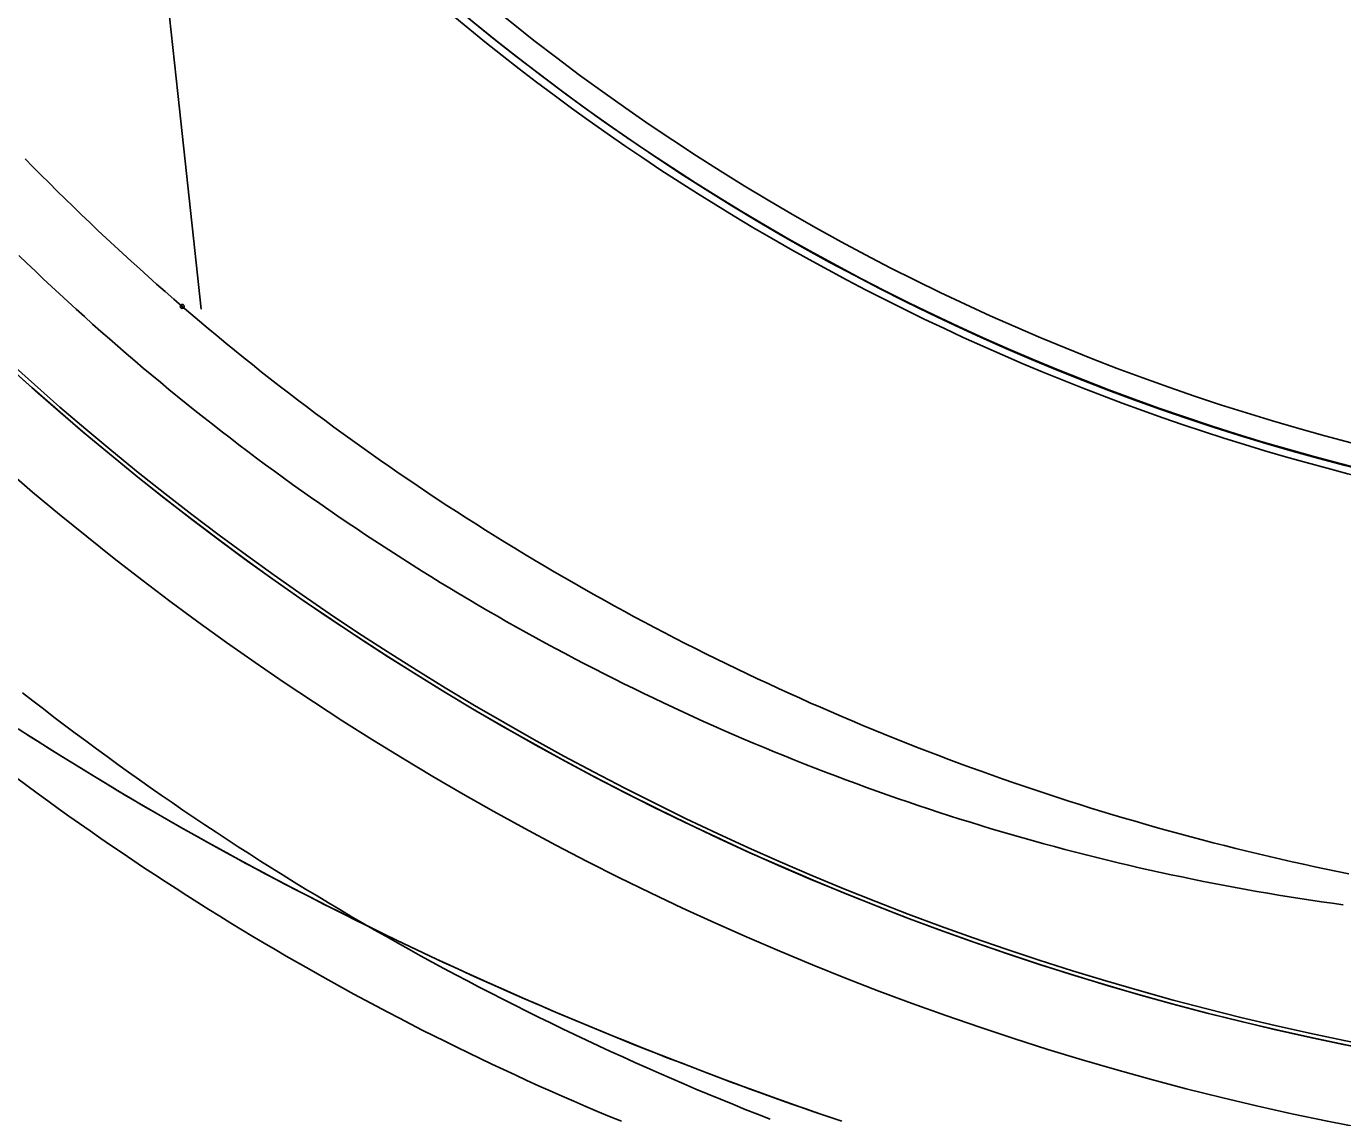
# Model space of a CAD drawing. Extents: x -14 to 1565148, y -25 to 642856.
# Drawn here: x 1564794.84 to 1564822.81, y 636424.44 to 636447.64 of the extents above; entities that cross this region are included whole.
import ezdxf

# ---------------------------------------------------------------- set-up
doc = ezdxf.new("R2010")
doc.units = 0
for name, color, linetype in [('CM_Corridor_Conceptual', 7, 'Continuous'), ('DR_P_Erosion_Control', 7, 'Continuous'), ('DR_P_Headwall', 7, 'Continuous'), ('GE_P_Driveway_CL', 7, 'Continuous'), ('GE_X_Alignment', 7, 'Continuous'), ('PV_P_EOP', 7, 'Continuous'), ('SC_Shading2', 7, 'Continuous'), ('TR_Turning_Path28', 7, 'Continuous'), ('TR_Turning_Path28 - Copy-1', 7, 'Continuous')]:
    doc.layers.add(name, color=color, linetype=linetype)

msp = doc.modelspace()

# ---------------------------------------------------------------- linework, layer by layer
at = {"layer": 'CM_Corridor_Conceptual'}
msp.add_arc((1568049.004, 637629.078), 3479.904, 200.025477, 200.945096, dxfattribs=at)
at = {"layer": 'DR_P_Erosion_Control'}
msp.add_lwpolyline([(1564798.555, 636441.624), (1564798.449, 636442.607), (1564798.096, 636445.881), (1564797.744, 636449.15), (1564797.397, 636452.41), (1564797.058, 636455.66), (1564796.732, 636458.897), (1564796.422, 636462.122), (1564796.303, 636463.411)], dxfattribs=at)
at = {"layer": 'DR_P_Headwall'}
for points in [[(1564794.671, 636432.704), (1564794.933, 636432.535), (1564795.196, 636432.367), (1564795.46, 636432.2), (1564795.724, 636432.035), (1564795.99, 636431.871), (1564796.256, 636431.708), (1564796.523, 636431.546), (1564796.79, 636431.386), (1564797.059, 636431.226), (1564797.328, 636431.068), (1564797.598, 636430.911), (1564797.868, 636430.755), (1564798.14, 636430.6), (1564798.412, 636430.446), (1564798.685, 636430.294), (1564798.958, 636430.142), (1564799.233, 636429.992), (1564799.508, 636429.843), (1564799.783, 636429.695), (1564800.059, 636429.548), (1564800.336, 636429.402), (1564800.614, 636429.257), (1564800.892, 636429.114), (1564801.171, 636428.971), (1564801.451, 636428.83), (1564801.731, 636428.689), (1564802.012, 636428.55), (1564802.293, 636428.412), (1564802.575, 636428.275), (1564802.858, 636428.139), (1564803.141, 636428.005), (1564803.425, 636427.871), (1564803.709, 636427.738), (1564803.994, 636427.607), (1564804.28, 636427.476), (1564804.566, 636427.347), (1564804.852, 636427.219), (1564805.139, 636427.091), (1564805.427, 636426.965), (1564805.715, 636426.84), (1564806.004, 636426.716), (1564806.293, 636426.593), (1564806.583, 636426.472), (1564806.873, 636426.351), (1564807.164, 636426.231), (1564807.455, 636426.113), (1564807.746, 636425.995), (1564808.038, 636425.879), (1564808.331, 636425.763), (1564808.624, 636425.649), (1564808.917, 636425.536), (1564809.211, 636425.423), (1564809.505, 636425.312), (1564809.8, 636425.202), (1564810.095, 636425.093), (1564810.391, 636424.985), (1564810.687, 636424.878), (1564810.983, 636424.772), (1564811.28, 636424.668), (1564811.577, 636424.564), (1564811.874, 636424.461), (1564812.172, 636424.359)], [(1564794.812, 636432.613), (1564795.074, 636432.445), (1564795.336, 636432.278), (1564795.6, 636432.113), (1564795.865, 636431.948), (1564796.13, 636431.785), (1564796.396, 636431.623), (1564796.663, 636431.462), (1564796.93, 636431.302), (1564797.198, 636431.144), (1564797.468, 636430.987), (1564797.737, 636430.83), (1564798.008, 636430.675), (1564798.279, 636430.521), (1564798.551, 636430.368), (1564798.824, 636430.217), (1564799.097, 636430.066), (1564799.371, 636429.917), (1564799.646, 636429.768), (1564799.921, 636429.621), (1564800.197, 636429.475), (1564800.474, 636429.33), (1564800.752, 636429.186), (1564801.03, 636429.043), (1564801.308, 636428.902), (1564801.588, 636428.761), (1564801.868, 636428.622), (1564802.148, 636428.483), (1564802.429, 636428.346), (1564802.711, 636428.21), (1564802.993, 636428.075), (1564803.276, 636427.941), (1564803.56, 636427.808), (1564803.844, 636427.676), (1564804.129, 636427.545), (1564804.414, 636427.415), (1564804.7, 636427.287), (1564804.986, 636427.159), (1564805.273, 636427.033), (1564805.56, 636426.908), (1564805.848, 636426.783), (1564806.136, 636426.66), (1564806.425, 636426.538), (1564806.715, 636426.417), (1564807.005, 636426.297), (1564807.295, 636426.178), (1564807.586, 636426.06), (1564807.877, 636425.943), (1564808.169, 636425.827), (1564808.461, 636425.712), (1564808.754, 636425.599), (1564809.047, 636425.486), (1564809.34, 636425.375), (1564809.634, 636425.264), (1564809.929, 636425.155), (1564810.223, 636425.046), (1564810.519, 636424.939), (1564810.814, 636424.833), (1564811.11, 636424.727), (1564811.407, 636424.623), (1564811.703, 636424.52), (1564812, 636424.418)]]:
    msp.add_lwpolyline(points, dxfattribs=at)
msp.add_arc((1564813.456, 636465.682), 46.174, 209.7299, 257.498, dxfattribs=at)
at = {"layer": 'GE_P_Driveway_CL'}
for radius, start, end in [(60.333, 360, 269.30622), (60.333, 360, 269.30622), (48.333, 229.9379, 319.4627), (48.333, 229.9379, 319.4627)]:
    msp.add_arc((1564834.986, 636485.101), radius, start, end, dxfattribs=at)
at = {"layer": 'GE_X_Alignment'}
msp.add_circle((1564834.986, 636485.101), 60.25, dxfattribs=at)
msp.add_arc((1564834.986, 636485.101), 48.333, 229.9379, 273.9873, dxfattribs=at)
at = {"layer": 'PV_P_EOP'}
for radius in [62, 60.333, 60.25]:
    msp.add_circle((1564834.986, 636485.101), radius, dxfattribs=at)
for radius, end in [(47.833, 319.4629), (48.333, 319.4627)]:
    msp.add_arc((1564834.986, 636485.101), radius, 229.9379, end, dxfattribs=at)
at = {"layer": 'SC_Shading2'}
msp.add_arc((1564834.986, 636485.101), 48.5, 218.9483, 139.2008, dxfattribs=at)
at = {"layer": 'TR_Turning_Path28'}
for points in [[(1564794.684, 636442.765), (1564794.855, 636442.599), (1564795.027, 636442.435), (1564795.2, 636442.271), (1564795.374, 636442.108), (1564795.548, 636441.946), (1564795.723, 636441.785), (1564795.898, 636441.624), (1564796.075, 636441.465), (1564796.251, 636441.306), (1564796.429, 636441.148), (1564796.607, 636440.991), (1564796.786, 636440.835), (1564796.966, 636440.68), (1564797.146, 636440.526), (1564797.327, 636440.372), (1564797.508, 636440.22), (1564797.691, 636440.068), (1564797.873, 636439.917), (1564798.057, 636439.767), (1564798.241, 636439.618), (1564798.426, 636439.47), (1564798.611, 636439.323), (1564798.797, 636439.176), (1564798.984, 636439.031), (1564799.171, 636438.886), (1564799.359, 636438.742), (1564799.547, 636438.6), (1564799.736, 636438.458), (1564799.926, 636438.317), (1564800.116, 636438.177), (1564800.307, 636438.038), (1564800.499, 636437.899), (1564800.691, 636437.762), (1564800.883, 636437.626), (1564801.077, 636437.49), (1564801.27, 636437.356), (1564801.465, 636437.222), (1564801.66, 636437.089), (1564801.855, 636436.958), (1564802.051, 636436.827), (1564802.248, 636436.697), (1564802.445, 636436.568), (1564802.643, 636436.44), (1564802.841, 636436.313), (1564803.04, 636436.187), (1564803.239, 636436.062), (1564803.439, 636435.938), (1564803.639, 636435.815), (1564803.84, 636435.693), (1564804.042, 636435.572), (1564804.244, 636435.451), (1564804.446, 636435.332), (1564804.649, 636435.214), (1564804.852, 636435.096), (1564805.056, 636434.98), (1564805.261, 636434.864), (1564805.466, 636434.75), (1564805.671, 636434.637), (1564805.877, 636434.524), (1564806.084, 636434.413), (1564806.29, 636434.302), (1564806.498, 636434.193), (1564806.706, 636434.084), (1564806.914, 636433.977), (1564807.123, 636433.87), (1564807.332, 636433.765), (1564807.541, 636433.66), (1564807.751, 636433.557), (1564807.962, 636433.454), (1564808.173, 636433.353), (1564808.384, 636433.252), (1564808.596, 636433.153), (1564808.808, 636433.054), (1564809.021, 636432.957), (1564809.234, 636432.86), (1564809.447, 636432.765), (1564809.661, 636432.67), (1564809.875, 636432.577), (1564810.09, 636432.485), (1564810.305, 636432.393), (1564810.52, 636432.303), (1564810.736, 636432.214), (1564810.952, 636432.126), (1564811.169, 636432.038), (1564811.386, 636431.952), (1564811.603, 636431.867), (1564811.821, 636431.783), (1564812.039, 636431.7), (1564812.257, 636431.618), (1564812.476, 636431.537), (1564812.695, 636431.457), (1564812.914, 636431.378), (1564813.134, 636431.301), (1564813.353, 636431.224), (1564813.574, 636431.148), (1564813.794, 636431.073), (1564814.015, 636431), (1564814.237, 636430.927), (1564814.458, 636430.856), (1564814.68, 636430.785), (1564814.902, 636430.716), (1564815.124, 636430.648), (1564815.347, 636430.58), (1564815.57, 636430.514), (1564815.793, 636430.449), (1564816.017, 636430.385), (1564816.241, 636430.322), (1564816.465, 636430.26), (1564816.689, 636430.199), (1564816.913, 636430.139), (1564817.138, 636430.081), (1564817.363, 636430.023), (1564817.588, 636429.966), (1564817.814, 636429.911), (1564818.04, 636429.856), (1564818.265, 636429.803), (1564818.492, 636429.751), (1564818.718, 636429.7), (1564818.944, 636429.65), (1564819.171, 636429.601), (1564819.398, 636429.553), (1564819.625, 636429.506), (1564819.853, 636429.46), (1564820.08, 636429.415), (1564820.308, 636429.372), (1564820.536, 636429.329), (1564820.764, 636429.288), (1564820.992, 636429.247), (1564821.22, 636429.208), (1564821.449, 636429.17), (1564821.677, 636429.133), (1564821.906, 636429.097), (1564822.135, 636429.062), (1564822.364, 636429.028), (1564822.593, 636428.996), (1564822.822, 636428.964)], [(1564794.633, 636431.66), (1564794.854, 636431.495), (1564795.076, 636431.332), (1564795.299, 636431.17), (1564795.522, 636431.008), (1564795.746, 636430.848), (1564795.971, 636430.689), (1564796.196, 636430.531), (1564796.422, 636430.374), (1564796.649, 636430.218), (1564796.876, 636430.063), (1564797.104, 636429.909), (1564797.333, 636429.757), (1564797.563, 636429.605), (1564797.793, 636429.454), (1564798.023, 636429.305), (1564798.255, 636429.157), (1564798.487, 636429.009), (1564798.72, 636428.863), (1564798.953, 636428.718), (1564799.187, 636428.574), (1564799.422, 636428.431), (1564799.657, 636428.29), (1564799.893, 636428.149), (1564800.129, 636428.01), (1564800.366, 636427.871), (1564800.604, 636427.734), (1564800.842, 636427.598), (1564801.081, 636427.463), (1564801.321, 636427.329), (1564801.561, 636427.197), (1564801.801, 636427.065), (1564802.043, 636426.935), (1564802.285, 636426.805), (1564802.527, 636426.677), (1564802.77, 636426.55), (1564803.013, 636426.424), (1564803.257, 636426.3), (1564803.502, 636426.176), (1564803.747, 636426.054), (1564803.993, 636425.933), (1564804.239, 636425.813), (1564804.486, 636425.694), (1564804.733, 636425.576), (1564804.981, 636425.46), (1564805.229, 636425.344), (1564805.478, 636425.23), (1564805.727, 636425.117), (1564805.977, 636425.006), (1564806.227, 636424.895), (1564806.478, 636424.786), (1564806.729, 636424.677), (1564806.981, 636424.57), (1564807.233, 636424.465), (1564807.486, 636424.36)]]:
    msp.add_lwpolyline(points, dxfattribs=at)
msp.add_arc((1564830.367, 636475.449), 67.911, 239.7175, 333.52503, dxfattribs=at)
at = {"layer": 'TR_Turning_Path28 - Copy-1'}
for points in [[(1564794.815, 636444.82), (1564794.984, 636444.647), (1564795.154, 636444.475), (1564795.325, 636444.305), (1564795.496, 636444.134), (1564795.669, 636443.965), (1564795.842, 636443.797), (1564796.015, 636443.629), (1564796.19, 636443.462), (1564796.365, 636443.296), (1564796.541, 636443.131), (1564796.717, 636442.967), (1564796.895, 636442.803), (1564797.073, 636442.64), (1564797.252, 636442.478), (1564797.431, 636442.317), (1564797.611, 636442.157), (1564797.792, 636441.998), (1564797.974, 636441.839), (1564798.156, 636441.681)], [(1564798.156, 636441.681), (1564798.339, 636441.524), (1564798.523, 636441.368), (1564798.708, 636441.212), (1564798.895, 636441.057), (1564799.081, 636440.903), (1564799.269, 636440.749), (1564799.457, 636440.596), (1564799.646, 636440.445), (1564799.836, 636440.294), (1564800.026, 636440.143), (1564800.218, 636439.994), (1564800.41, 636439.846), (1564800.602, 636439.698), (1564800.796, 636439.551), (1564800.99, 636439.405), (1564801.184, 636439.26), (1564801.38, 636439.116), (1564801.576, 636438.972), (1564801.773, 636438.83), (1564801.97, 636438.688), (1564802.168, 636438.547), (1564802.367, 636438.408), (1564802.567, 636438.268), (1564802.767, 636438.13), (1564802.968, 636437.993), (1564803.17, 636437.857), (1564803.372, 636437.721), (1564803.575, 636437.587), (1564803.778, 636437.453), (1564803.982, 636437.32), (1564804.187, 636437.188), (1564804.392, 636437.057), (1564804.598, 636436.927), (1564804.805, 636436.798), (1564805.012, 636436.669), (1564805.22, 636436.542), (1564805.428, 636436.416), (1564805.638, 636436.29), (1564805.847, 636436.165), (1564806.058, 636436.042), (1564806.268, 636435.919), (1564806.48, 636435.797), (1564806.692, 636435.676), (1564806.904, 636435.556), (1564807.118, 636435.437), (1564807.331, 636435.319), (1564807.546, 636435.202), (1564807.761, 636435.086), (1564807.976, 636434.971), (1564808.192, 636434.856), (1564808.408, 636434.743), (1564808.626, 636434.631), (1564808.843, 636434.519), (1564809.061, 636434.409), (1564809.28, 636434.299), (1564809.499, 636434.191), (1564809.719, 636434.083), (1564809.939, 636433.977), (1564810.16, 636433.871), (1564810.381, 636433.767), (1564810.603, 636433.663), (1564810.825, 636433.56), (1564811.048, 636433.459), (1564811.271, 636433.358), (1564811.494, 636433.258), (1564811.719, 636433.16), (1564811.943, 636433.062), (1564812.168, 636432.965), (1564812.394, 636432.869), (1564812.62, 636432.775), (1564812.846, 636432.681), (1564813.073, 636432.588), (1564813.3, 636432.496), (1564813.528, 636432.406), (1564813.756, 636432.316), (1564813.985, 636432.227), (1564814.214, 636432.14), (1564814.444, 636432.053), (1564814.673, 636431.967), (1564814.904, 636431.883), (1564815.134, 636431.799), (1564815.365, 636431.716), (1564815.597, 636431.635), (1564815.829, 636431.554), (1564816.061, 636431.475), (1564816.294, 636431.396), (1564816.527, 636431.319), (1564816.76, 636431.242), (1564816.994, 636431.167), (1564817.228, 636431.093), (1564817.462, 636431.019), (1564817.697, 636430.947), (1564817.932, 636430.876), (1564818.168, 636430.805), (1564818.404, 636430.736), (1564818.64, 636430.668), (1564818.876, 636430.601), (1564819.113, 636430.535), (1564819.35, 636430.47), (1564819.588, 636430.406), (1564819.826, 636430.343), (1564820.064, 636430.281), (1564820.302, 636430.22), (1564820.541, 636430.161), (1564820.78, 636430.102), (1564821.019, 636430.044), (1564821.258, 636429.988), (1564821.498, 636429.932), (1564821.738, 636429.878), (1564821.978, 636429.824), (1564822.219, 636429.772), (1564822.46, 636429.721), (1564822.701, 636429.671), (1564822.942, 636429.622)], [(1564794.763, 636433.47), (1564794.984, 636433.296), (1564795.207, 636433.124), (1564795.43, 636432.953), (1564795.654, 636432.782), (1564795.879, 636432.613), (1564796.105, 636432.445), (1564796.331, 636432.278), (1564796.558, 636432.111), (1564796.786, 636431.946), (1564797.015, 636431.782), (1564797.245, 636431.619), (1564797.475, 636431.457), (1564797.706, 636431.295), (1564797.938, 636431.135), (1564798.171, 636430.976), (1564798.404, 636430.818), (1564798.638, 636430.661), (1564798.873, 636430.505), (1564799.109, 636430.35), (1564799.345, 636430.196), (1564799.582, 636430.044), (1564799.82, 636429.892), (1564800.058, 636429.741), (1564800.297, 636429.591), (1564800.537, 636429.443), (1564800.778, 636429.295), (1564801.019, 636429.149), (1564801.261, 636429.004), (1564801.503, 636428.859), (1564801.747, 636428.716), (1564801.991, 636428.574), (1564802.235, 636428.433), (1564802.48, 636428.293), (1564802.726, 636428.154), (1564802.973, 636428.016), (1564803.22, 636427.88), (1564803.468, 636427.744), (1564803.716, 636427.61), (1564803.966, 636427.476), (1564804.215, 636427.344), (1564804.466, 636427.213), (1564804.717, 636427.083), (1564804.968, 636426.954), (1564805.22, 636426.826), (1564805.473, 636426.7), (1564805.726, 636426.574), (1564805.98, 636426.45), (1564806.235, 636426.326), (1564806.49, 636426.204), (1564806.746, 636426.083), (1564807.002, 636425.963), (1564807.259, 636425.845), (1564807.516, 636425.727), (1564807.774, 636425.611), (1564808.032, 636425.495), (1564808.291, 636425.381), (1564808.551, 636425.268), (1564808.811, 636425.156), (1564809.071, 636425.046), (1564809.332, 636424.936), (1564809.594, 636424.828), (1564809.856, 636424.721), (1564810.118, 636424.614), (1564810.382, 636424.51), (1564810.645, 636424.406)]]:
    msp.add_lwpolyline(points, dxfattribs=at)
msp.add_circle((1564798.156, 636441.681), 0.0417, dxfattribs=at)
msp.add_circle((1564798.156, 636441.681), 0.0417, dxfattribs=at)
msp.add_arc((1564832.578, 636479.871), 71.28, 211.52336, 280.68377, dxfattribs=at)

doc.saveas('drawing.dxf')
